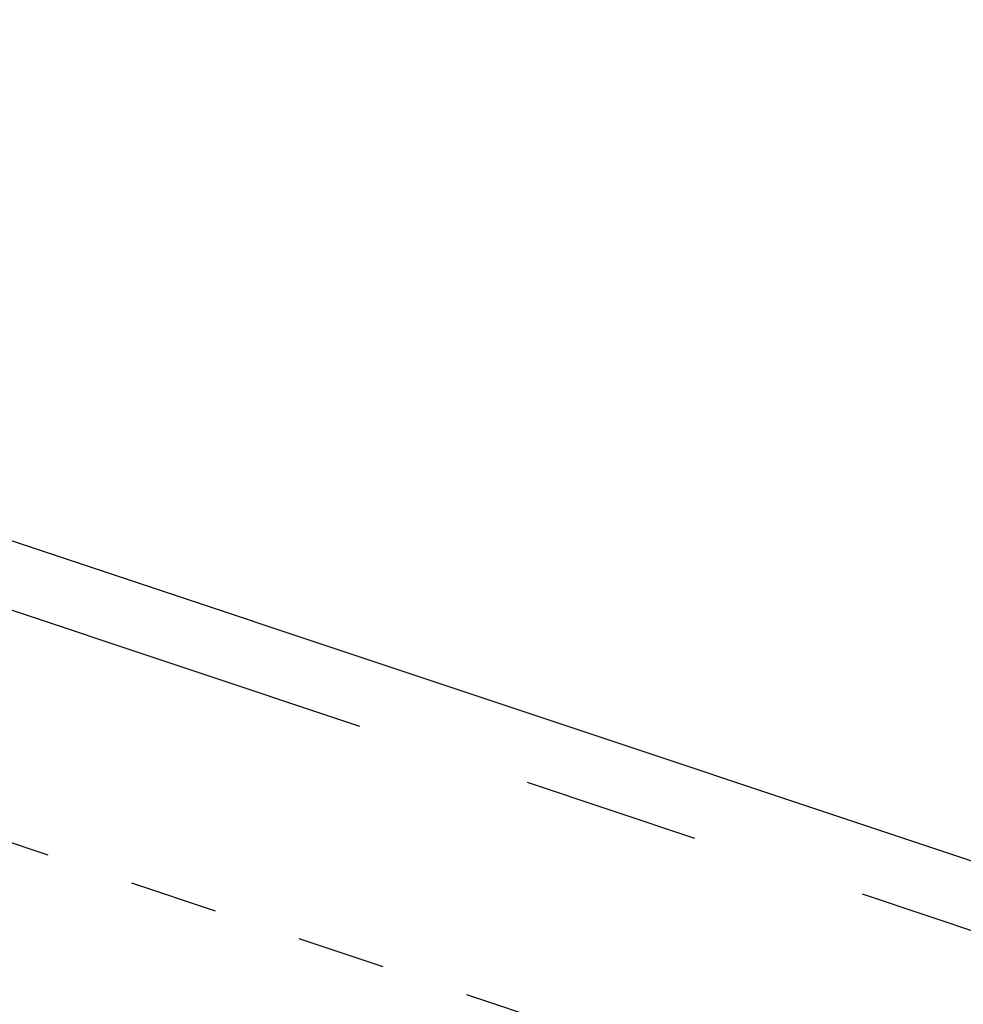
# Model space of a CAD drawing. Header units: metres. Extents: x 116958 to 118326, y 475500 to 477904.
# Tile 390 of 656: x 117572.51 to 117574.65, y 476739.73 to 476741.96. Entities that reach past the tile are written whole.
import ezdxf

# ---------------------------------------------------------------- set-up
doc = ezdxf.new("R2010")
doc.units = ezdxf.units.M
doc.header["$LTSCALE"] = 0.2
doc.linetypes.add('MATGRENS', pattern=[2, 1, -1])
doc.linetypes.add('VH-TROTTOIRBAND_130-150', pattern=[15, 5, -2, 2, -2, 2, -2])
for name, color, linetype in [('N-WE-VH-KANTOPSLUITING_ACHTERKANTBAND-G', 251, 'Continuous'), ('N-WE-VH-KANTOPSLUITING_TROTTOIRBAND_130 150-G', 251, 'VH-TROTTOIRBAND_130-150'), ('N-WE-VH-MATERIAALGRENS-G', 251, 'MATGRENS')]:
    doc.layers.add(name, color=color, linetype=linetype)

msp = doc.modelspace()

# ---------------------------------------------------------------- linework, layer by layer
at = {"layer": 'N-WE-VH-KANTOPSLUITING_ACHTERKANTBAND-G', "flags": 128}
msp.add_lwpolyline([(117582.6793, 476740.3257), (117569.6205, 476743.4013), (117555.6018, 476749.5279, 0.624933), (117554.4899, 476748.4799, 0.24113), (117556.9464, 476745.9736), (117577.7176, 476739.0398, -0.107437), (117579.9636, 476737.705), (117590.0083, 476735.3135, 0.211382), (117583.6407, 476740.0459)], format="xyb", dxfattribs=at)
at = {"layer": 'N-WE-VH-KANTOPSLUITING_TROTTOIRBAND_130 150-G', "flags": 128}
msp.add_lwpolyline([(117590.365, 476735.0744), (117579.8901, 476737.5683, 0.109098), (117577.6701, 476738.8976), (117556.8989, 476745.8314, -0.24113), (117554.3467, 476748.4352, -0.626311), (117555.6585, 476749.6668), (117569.6682, 476743.5442), (117582.7137, 476740.4717), (117583.6848, 476740.241)], format="xyb", dxfattribs=at)
at = {"layer": 'N-WE-VH-MATERIAALGRENS-G', "flags": 128}
msp.add_lwpolyline([(117579.7863, 476737.664), (117556.7406, 476745.3571), (117548.7501, 476746.4522)], dxfattribs=at)

doc.saveas('drawing.dxf')
